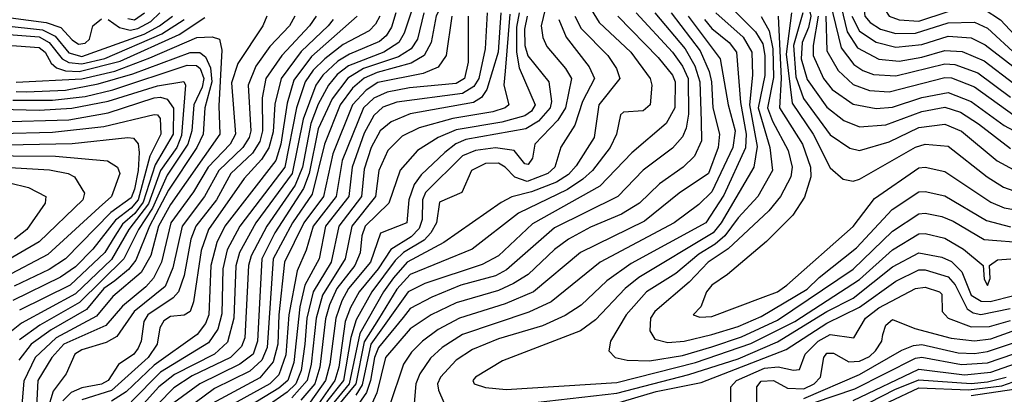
# Model space of a CAD drawing. Extents: x 501367 to 657802, y 482273 to 547541.
# Tile 681 of 714: x 637915 to 640916, y 489543 to 490684. Entities that reach past the tile are written whole.
import ezdxf

# ---------------------------------------------------------------- set-up
doc = ezdxf.new("R2010")
doc.units = 0

msp = doc.modelspace()

# ---------------------------------------------------------------- linework, layer by layer
at = {"layer": '0CON20XD'}
for points in [[(639938.1, 491401.9), (639987.9, 491377.9), (640035, 491340.5), (640232.2, 491145), (640279.4, 491075), (640284.9, 491045), (640271.7, 490975), (640269.7, 490895), (640305, 490784.8), (640326.2, 490695), (640319.5, 490660.5), (640300.2, 490615), (640296.6, 490565), (640315, 490502.2), (640375, 490417.8), (640426.6, 490376.6), (640475, 490357.3), (640555, 490363.9), (640665, 490404.2), (640735, 490417.3), (640782.2, 490402.2), (640837.1, 490367.1), (640935, 490291.8)], [(640458.3, 491098.3), (640455.5, 491055), (640427, 490985), (640428.5, 490935), (640454.4, 490824.4), (640481.6, 490775), (640490.9, 490695), (640507, 490675), (640538.9, 490655), (640585, 490641.6), (640645, 490642.7), (640745, 490674.5), (640825, 490676.6), (640865, 490658), (640955.1, 490575)], [(640442.4, 490962.4), (640446.8, 490925), (640465, 490864.8), (640492.1, 490822.1), (640545.1, 490775), (640551.7, 490715), (640564.9, 490694.9), (640595, 490683.6), (640655, 490679.3), (640745, 490708.7), (640815, 490719.5), (640855, 490715.8), (640903.9, 490683.9), (640975, 490607.5)], [(639031.1, 490921.1), (639187.7, 490845), (639217.8, 490807.8), (639224.7, 490775), (639185, 490695.9), (639169.4, 490615), (639148.3, 490575), (639108.4, 490551.6), (639005, 490522.7), (638965, 490505.4), (638930, 490475), (638892, 490425), (638843.8, 490305), (638807.1, 490152.9), (638746.6, 490065), (638687.9, 489955), (638669.8, 489685), (638653.4, 489646.6), (638617, 489613), (638509.4, 489560.6), (638395, 489476.2)], [(639551.9, 490865), (639504.3, 490665), (639509.9, 490629.9), (639522.2, 490602.2), (639579, 490535), (639597, 490505), (639579, 490415), (639555, 490377.5), (639485.6, 490305), (639478, 490262), (639465, 490243.1), (639455, 490244.7), (639422.1, 490285), (639365, 490293.9), (639304.9, 490285.1), (639265, 490269), (639152.5, 490157.5), (639142.9, 490135), (639142.1, 490075), (639132.6, 490047.4), (639107.9, 490022.1), (639046.1, 489983.9), (639007.8, 489925), (638949.6, 489855), (638923, 489807), (638907.3, 489765), (638888.4, 489625), (638876.1, 489585), (638805, 489483.4)], [(639130.9, 490775), (639087.4, 490642.6), (639070.4, 490615), (639024.9, 490585.1), (638917, 490543), (638883.1, 490516.9), (638856.4, 490485), (638825, 490426.6), (638802.2, 490367.8), (638776.9, 490235), (638755, 490180.3), (638668.1, 490055), (638620.4, 489965), (638612.8, 489935), (638601.4, 489715), (638591.7, 489688.3), (638557.7, 489655), (638441.4, 489598.6), (638385, 489562.3), (638241, 489415)], [(640376.3, 490775), (640418.5, 490598.5), (640457.2, 490547.2), (640485, 490528.9), (640517.5, 490517.5), (640585, 490512.7), (640735, 490549.7), (640765, 490547.7), (640835, 490522.4), (640935, 490447.7)], [(640406.6, 490775), (640437.1, 490647.1), (640468.5, 490598.5), (640533.6, 490563.6), (640595, 490557.7), (640665, 490569.7), (640735, 490590.5), (640787.1, 490587.1), (640855, 490558.7), (640945, 490489.5)], [(640071.9, 490731.9), (640157.5, 490647.5), (640180.1, 490610.1), (640186.5, 490575), (640185.7, 490514.3), (640165.9, 490415), (640201.7, 490295), (640209.7, 490225), (640165.2, 490145), (640105, 490080.5), (640064, 490025), (640035, 490000.4), (639985, 489969.3), (639915, 489910.6), (639825.2, 489855), (639763.7, 489785), (639716.2, 489705), (639711.1, 489675), (639730, 489655), (639766.8, 489646.8), (639835, 489644.9), (639935, 489660.7), (640025, 489687), (640115, 489717.9), (640225, 489768.2), (640455, 489924.1), (640575, 490039.7), (640655, 490092.7), (640675, 490094.5), (640725, 490084.8), (640759.9, 490069.9), (640855, 490014.3), (640983.7, 490003.7)], [(637735, 490680.6), (637985, 490653.5), (638023.6, 490633.6), (638065, 490582.7), (638105, 490571.8), (638295, 490639.9), (638341.8, 490665), (638381, 490695)], [(637765, 490705.7), (637995.7, 490675.7), (638040.7, 490660.7), (638075, 490622.3), (638095, 490609.2), (638115, 490612.9), (638128, 490625), (638137.9, 490665), (638165, 490686.4)], [(638668.8, 490695), (638656.2, 490665), (638579.8, 490550.2), (638561.3, 490491.3), (638573.5, 490335), (638556.3, 490305), (638490.2, 490235), (638445, 490160), (638375.8, 490065), (638347.3, 489945), (638323.1, 489896.9), (638300.1, 489869.9), (638228.5, 489811.5), (638177.6, 489752.4), (638050.1, 489695), (638013.2, 489655), (637971, 489585), (637966.5, 489505)], [(638753.8, 490695), (638737.8, 490665), (638677.9, 490602.1), (638635, 490542.5), (638611.4, 490485), (638619.4, 490345), (638614.2, 490325), (638595.1, 490295), (638521.8, 490225), (638478.4, 490145), (638410.5, 490055), (638382.2, 489927.8), (638359, 489871), (638263.8, 489795), (638211.4, 489718.6), (638179.2, 489700.8), (638105, 489678.6), (638083.4, 489665), (638057.2, 489605), (638017.9, 489552.1), (638000.3, 489495)], [(638818.9, 490695), (638798.3, 490665), (638714.6, 490575.4), (638665.6, 490505), (638654.3, 490445.7), (638655.6, 490345), (638647.4, 490312.6), (638625, 490277.7), (638559, 490215), (638515, 490135.5), (638452.4, 490055), (638437.3, 490015), (638416.7, 489905), (638399.7, 489855), (638383, 489837), (638305.7, 489785), (638293.9, 489765), (638285.9, 489705), (638276.7, 489683.3), (638262.9, 489665), (638216.9, 489633.1), (638185.4, 489585), (638165, 489573.5), (638105, 489562.1), (638072.1, 489547.9), (638047, 489523)], [(638185, 490685.1), (638219.8, 490660.2), (638252.1, 490652.1), (638275, 490656.7), (638315, 490678.5), (638342.4, 490705)], [(638944, 490695), (638805, 490572.1), (638750.6, 490499.4), (638730.2, 490429.8), (638711.1, 490305), (638695.7, 490255), (638540.1, 490055), (638515.7, 490005), (638497.9, 489935), (638491.4, 489785), (638481.9, 489758.1), (638455.9, 489725), (638325, 489631.4), (638240.1, 489549.9), (638195, 489521.9)], [(638245, 490687.6), (638265, 490683.6), (638296.1, 490705)], [(639012.6, 490695), (638999.9, 490670.1), (638980.2, 490649.8), (638901.2, 490608.8), (638845.1, 490565), (638810, 490530), (638785.8, 490495), (638759, 490415), (638723.8, 490235), (638586, 490055), (638547.6, 489982.4), (638534, 489925), (638531.7, 489788.3), (638519, 489741), (638490.9, 489699.1), (638345, 489609.9), (638255, 489519.5)], [(639061.8, 490705), (639048.3, 490661.7), (639031.8, 490635), (639012.3, 490617.7), (638920.8, 490579.2), (638885, 490557.6), (638839.2, 490515), (638818.1, 490485), (638779.1, 490380.9), (638746.2, 490215), (638635.4, 490064.6), (638584.8, 489974.8), (638574, 489934), (638568.1, 489775), (638548.7, 489701.3), (638509.2, 489665), (638387, 489603), (638339.2, 489565)], [(639146.5, 490705), (639127.3, 490625), (639108.8, 490595), (639069.5, 490570.5), (638962.9, 490535), (638915, 490505.5), (638867.6, 490442.4), (638825, 490351.6), (638797.1, 490215), (638780.2, 490169.8), (638692.5, 490035), (638653, 489955), (638640.3, 489705), (638626.5, 489665), (638586, 489634), (638464.2, 489575), (638385, 489516.7)], [(639231.8, 490695), (639214.8, 490575), (639190.2, 490539.8), (639145, 490520), (639007.3, 490492.7), (638971, 490469), (638929.4, 490425), (638869.7, 490275), (638841.2, 490145), (638780.8, 490065), (638722.7, 489945), (638705.1, 489784.9), (638701.8, 489695), (638688.1, 489641.9), (638647.1, 489592.9), (638501.8, 489515)], [(639282, 490695), (639282.1, 490555), (639271.3, 490505), (639245, 490490.1), (639103.1, 490476.9), (639035, 490463.5), (638995, 490444.5), (638963.4, 490415), (638897.7, 490255), (638879.4, 490145), (638809.5, 490055), (638788.1, 489981.9), (638761, 489919), (638735.2, 489785), (638726.8, 489663.2), (638705, 489602.5), (638677.6, 489575), (638528.1, 489491.9)], [(639382.1, 490705), (639373.6, 490585), (639338.5, 490471.5), (639323, 490447), (639298.5, 490431.5), (639105, 490397.2), (639047.3, 490372.7), (639014.3, 490345), (638986.5, 490295), (638965, 490228.2), (638957.1, 490145), (638887.5, 490055), (638864.5, 489945), (638809.4, 489855), (638790.7, 489775), (638784.5, 489695.5), (638773.2, 489615), (638757.4, 489575), (638730.4, 489549.6), (638539, 489415)], [(639339.9, 490705), (639334.2, 490595), (639314.9, 490505), (639299.8, 490480.2), (639265, 490459.1), (639065, 490432.3), (639022.3, 490417.7), (638995, 490392.1), (638965, 490338.3), (638928.3, 490235), (638918, 490145), (638847.5, 490055), (638828.2, 489955), (638784.4, 489875.6), (638768.8, 489808.8), (638750.9, 489639.1), (638732.7, 489585), (638705, 489560.9), (638551.9, 489468.1)], [(639408.9, 490701.1), (639395, 490526.7), (639390.3, 490485), (639406.3, 490425), (639395.3, 490415), (639357, 490403), (639235, 490383.2), (639133.2, 490355), (639081, 490329), (639037.6, 490285), (639009.9, 490225), (638999.2, 490145), (638927.5, 490055), (638907.5, 489955), (638838.2, 489845), (638818.5, 489775), (638803.3, 489635), (638791.6, 489585), (638745, 489531.6)], [(639437.3, 490705), (639429, 490661), (639429.7, 490585), (639437, 490537), (639486.1, 490425), (639474.9, 490405), (639455, 490391.1), (639385, 490371.5), (639245, 490348.9), (639190.5, 490325), (639127.4, 490285), (639074.9, 490225.1), (639040, 490125), (638967.7, 490055), (638958.1, 490025), (638953.4, 489973.5), (638936.9, 489935), (638881.6, 489865), (638859.8, 489815), (638847.5, 489772.5), (638829.6, 489625), (638814.4, 489575), (638772.2, 489525)], [(639462.3, 490695), (639453.8, 490655), (639454.8, 490605), (639463.5, 490573.5), (639527.9, 490495), (639536.4, 490435), (639532.3, 490415), (639496, 490375), (639458.2, 490351.8), (639275, 490319), (639244.3, 490305.7), (639210.7, 490279.3), (639138.7, 490211.3), (639117.6, 490182.4), (639101.5, 490135), (639095.5, 490065), (639015, 490033.8), (638984.1, 489945), (638917.9, 489865), (638897.1, 489827.1), (638878.3, 489775), (638860.8, 489635), (638847.6, 489585), (638801, 489519)], [(639607.5, 490695), (639626.7, 490656.7), (639707.2, 490575), (639733.6, 490535), (639744.4, 490505), (639680.2, 490425), (639666.4, 490325), (639610.8, 490239.2), (639588, 490212), (639551.1, 490188.9), (639475, 490159.1), (639415.6, 490144.4), (639382.7, 490127.3), (639207.8, 490005), (639095.7, 489945), (639055, 489897.2), (639024.4, 489855), (638952.4, 489727.6), (638919.1, 489575), (638863.1, 489506.9)], [(639656.4, 490715), (639681.7, 490675), (639777.8, 490585), (639836.5, 490505), (639841.6, 490485), (639836.4, 490425), (639815, 490406.6), (639755, 490401.9), (639746.1, 490393.9), (639734.5, 490335), (639714.9, 490295.1), (639661, 490225), (639631.8, 490198.2), (639585, 490166.7), (639435.8, 490094.2), (639294.1, 489985), (639105, 489907.7), (639065, 489863.1), (639008.9, 489771.1), (638965, 489702.1), (638940.2, 489575), (638882, 489505)], [(639793.6, 490705), (639904.9, 490584.9), (639935, 490542.7), (639952.3, 490505), (639953.5, 490396.5), (639946.3, 490353.7), (639935, 490327.6), (639905, 490292.7), (639815, 490226), (639738.3, 490145), (639545, 490050.1), (639398.5, 489921.5), (639365, 489904.1), (639260, 489875), (639171.4, 489838.6), (639105, 489803.7), (639083.5, 489776.5), (639008.5, 489685), (638996.3, 489655), (638984.6, 489585), (638971.8, 489548.1), (638905, 489452)], [(639738.2, 490695), (639861.2, 490568.8), (639904.6, 490515), (639913.1, 490495), (639911.7, 490415), (639885, 490367.4), (639781.3, 490278.7), (639682.9, 490177.1), (639477.8, 490062.2), (639375, 489964.2), (639325, 489938), (639150.1, 489879.9), (639099.7, 489855), (638985, 489695.1), (638958.9, 489571.1), (638940.1, 489539.9)], [(639850.4, 490705), (639943.4, 490595), (639973, 490543), (639988.2, 490495), (639992.4, 490375), (639992.7, 490315), (639971.8, 490268.2), (639936.9, 490235), (639865, 490183.5), (639803.9, 490125), (639748.9, 490091.1), (639655, 490051.4), (639587.8, 490015), (639545, 489983.7), (639465, 489907.8), (639420.2, 489879.8), (639375, 489859.2), (639245, 489820.9), (639169.7, 489785), (639105, 489742.1), (639030.3, 489655), (639003.3, 489546.7), (638943.5, 489415)], [(639900.7, 490705), (639988.8, 490588.8), (640016, 490526), (640024, 490495), (640027.3, 490415), (640048.2, 490335), (640043.5, 490295), (640014.5, 490215), (639925, 490155.9), (639819.8, 490070.2), (639624.7, 489975), (639480.8, 489855), (639395, 489818), (639255.3, 489774.7), (639190.3, 489739.7), (639142.7, 489705), (639109.3, 489670.7), (639085.5, 489634.4), (639041.6, 489505)], [(639952.3, 490695), (640050.3, 490565), (640074.6, 490425), (640096.2, 490345), (640089.1, 490295), (640025, 490159.7), (639985, 490121.2), (639910.3, 490065), (639684.3, 489945.7), (639535.5, 489824.5), (639466.9, 489793.1), (639265, 489724.6), (639203.3, 489685), (639167.3, 489652.7), (639134.9, 489605.1), (639122.3, 489575), (639117.8, 489515)], [(640037.1, 490705), (640120.3, 490630.3), (640146, 490585), (640148.4, 490515), (640139.7, 490425), (640162.6, 490297.4), (640152.6, 490235), (640053.1, 490065), (640028.6, 490035), (639801.7, 489898.3), (639760.7, 489865), (639670.3, 489769.7), (639624.4, 489735.6), (639386.7, 489645), (639304.5, 489595), (639296.5, 489585), (639300, 489575), (639335, 489563), (639397.4, 489557.4), (639735, 489578.9), (639975, 489639.4), (640143, 489697), (640277.1, 489765), (640475, 489892.6), (640575, 489983.2), (640655, 490031.1), (640675, 490032.1), (640735, 490018), (640791.1, 489985), (640851.5, 489935), (640855, 489893.3), (640865, 489874.5), (640872.9, 489895), (640870.6, 489935), (640895, 489951.9), (640935.4, 489955.4)], [(640226.9, 490695), (640235.4, 490504.6), (640230.8, 490415), (640301.4, 490305), (640325.4, 490235), (640326.6, 490205), (640307.2, 490142.8), (640271.4, 490088.6), (640191.4, 490008.6), (640072.2, 489907.8), (640024.1, 489875), (640007.9, 489855), (639990.9, 489809.1), (639967.5, 489785), (639987.6, 489777.6), (640025, 489779.8), (640181.3, 489838.7), (640224.7, 489855), (640252.9, 489875), (640455, 490053.8), (640520.3, 490139.7), (640655, 490232.8), (640675, 490234.8), (640735, 490221.6), (640875, 490128.5), (640915, 490110.7), (640945, 490105.4)], [(640267.6, 490705), (640251.4, 490578.6), (640269.2, 490429.2), (640333, 490335), (640385, 490232.3), (640425, 490198.2), (640455, 490192.1), (640475, 490198), (640645, 490296.1), (640674.8, 490304.8), (640745, 490299), (640863.3, 490205), (640913.6, 490173.6), (640945, 490162.7)], [(640302, 490705), (640273.7, 490605), (640280.2, 490510.2), (640304.4, 490444.4), (640385, 490333.5), (640445, 490292.6), (640475, 490285.6), (640565, 490312.1), (640655, 490355.3), (640735, 490365.4), (640785, 490344.8), (640894.3, 490254.3), (640945, 490226.7)], [(640349.1, 490695), (640333.5, 490605), (640333.8, 490575), (640364.6, 490505), (640391.8, 490471.8), (640455, 490426.4), (640525, 490413), (640575, 490417.5), (640665, 490447.1), (640745, 490462.6), (640815.2, 490435), (640915, 490361.5), (640958.7, 490338.7)], [(640372.1, 490695), (640375, 490588.9), (640409.4, 490529.4), (640455, 490486.1), (640505, 490467.8), (640565, 490463.9), (640735, 490508.1), (640755, 490506.6), (640825, 490479.1), (640945, 490393.6)], [(640450.9, 490695), (640475, 490649.1), (640525, 490615.1), (640585, 490599.9), (640665, 490608.7), (640745, 490634), (640815, 490628.5), (640857.4, 490607.4), (640981.8, 490511.8)], [(637725, 490617.5), (637975, 490599.2), (637993, 490585), (638011.7, 490551.7), (638027.8, 490537.8), (638055, 490527.8), (638096.2, 490526.2), (638222.1, 490557.9), (638401, 490639), (638479.5, 490690.5)], [(637735, 490649.8), (637975, 490631.7), (638004.9, 490615), (638045, 490565.1), (638065, 490553.6), (638105, 490549.3), (638175, 490565.3), (638349, 490641), (638416.8, 490685)], [(638870.4, 490685), (638855.1, 490665), (638772.9, 490587.1), (638712.1, 490505), (638693.2, 490426.8), (638687.4, 490342.6), (638675, 490293.3), (638652, 490258), (638599.7, 490200.3), (638490.5, 490045), (638468.7, 489981.3), (638445.4, 489824.6), (638434.8, 489795.2), (638416.3, 489783.7), (638375, 489779.7), (638355, 489766.7), (638342.5, 489745), (638334.1, 489695), (638306.8, 489655), (638195, 489554), (638105, 489526.2)], [(639558.4, 490685), (639580.4, 490630.4), (639650.6, 490540.6), (639667, 490505), (639630.9, 490435), (639607.2, 490362.8), (639564.8, 490295.2), (639545.9, 490235), (639524.8, 490215), (639461.4, 490191.4), (639424.2, 490204.2), (639395, 490235.2), (639375, 490247.1), (639335, 490245.9), (639292.2, 490225), (639262.8, 490157.2), (639195, 490127.8), (639185.2, 490065), (639168.4, 490035), (639147.7, 490012.3), (639085.5, 489974.5), (639059.9, 489950.1), (638988.5, 489855), (638940.7, 489769.3), (638924.3, 489715.7), (638902.4, 489585), (638850.6, 489519.4)], [(640002, 490685), (640025, 490657.4), (640077.2, 490615), (640099.7, 490585), (640112.2, 490432.2), (640129.3, 490335), (640126.9, 490293.1), (640060.7, 490149.3), (640006.6, 490065), (639778.6, 489941.4), (639705, 489887.9), (639626, 489814), (639577.5, 489782.5), (639508.3, 489751.7), (639375, 489711.5), (639295, 489678.7), (639245, 489646.3), (639197.3, 489595), (639188.5, 489575), (639191.9, 489555), (639208.2, 489518.2)], [(640175, 490693.5), (640199.8, 490650.2), (640210, 490595), (640212.4, 490507.6), (640194.6, 490415), (640209, 490375), (640256.8, 490285), (640269.6, 490235), (640265.8, 490205), (640234.2, 490145.8), (640198, 490102), (640074.5, 489985.5), (640013.9, 489945), (639955.6, 489884.4), (639851, 489795), (639837.7, 489775), (639835.9, 489735.9), (639851, 489711), (639890.7, 489700.7), (639940, 489705), (640025, 489725.3), (640105, 489749.5), (640175, 489780.2), (640315, 489862.6), (640351.4, 489898.6), (640465, 489988.8), (640574.1, 490105.9), (640655, 490159.2), (640675, 490160.6), (640735, 490147.7), (640862, 490072), (640935, 490052.6)], [(637905, 490493.3), (638105, 490504.1), (638205, 490527.4), (638311.9, 490568.1), (638455, 490629.4), (638501.9, 490631.9), (638524.7, 490624.7), (638531.4, 490591.4), (638522, 490422), (638525.6, 490335), (638375, 490121.3), (638338.7, 490055), (638314.8, 489965.2), (638286, 489914), (638198.8, 489841.1), (638149.1, 489780.9), (638026.7, 489715), (637962.4, 489655), (637927.6, 489582.4), (637913.3, 489403.3)], [(637905, 490464.9), (637935.7, 490464.3), (638055, 490469.8), (638155, 490488.8), (638260.5, 490519.5), (638435, 490584.2), (638464.5, 490584.5), (638481.2, 490571.2), (638497.1, 490537.1), (638501.1, 490495), (638479.5, 490415), (638474.8, 490334.8), (638455.7, 490295), (638368.8, 490165), (638311, 490055), (638268.9, 489951.1), (638247.1, 489922.9), (638205, 489888.9), (638171.5, 489865), (638118.6, 489801.4), (638010.9, 489739.1), (637950.7, 489695), (637913, 489647)], [(637895, 490438.8), (638015, 490439.2), (638115, 490450.3), (638199.4, 490470.6), (638425.9, 490545.9), (638454.2, 490544.2), (638465.2, 490535.2), (638476.6, 490505), (638471.7, 490478.3), (638445.6, 490424.4), (638440.3, 490345), (638428.2, 490305), (638365, 490210.5), (638320.1, 490109.9), (638277.5, 490045), (638233.1, 489955), (638097.4, 489822.6), (637976.6, 489753.4), (637915, 489709)], [(637815, 490412.7), (637975, 490408.3), (638074.5, 490414.5), (638185, 490435.4), (638335, 490482.5), (638415.6, 490495.6), (638420.4, 490485), (638409, 490331), (638394.1, 490295), (638345, 490224.4), (638307.5, 490122.5), (638247.7, 490045), (638195, 489953.6), (638085, 489849), (637920.7, 489759.3), (637890.4, 489735)], [(637635, 490366.7), (638065, 490379.1), (638185, 490400.7), (638325, 490445.8), (638345, 490447.8), (638365, 490441.8), (638384.4, 490414.4), (638383.2, 490335), (638328.4, 490241.6), (638291.7, 490128.3), (638266, 490094), (638228.9, 490061.1), (638205, 490024.3), (638174.5, 489975), (638068.9, 489875), (637915, 489798.8)], [(637695, 490333.7), (638015, 490341.4), (638171.4, 490358.6), (638325, 490394.7), (638335, 490394.6), (638343.1, 490383.1), (638346, 490335), (638312, 490268), (638276.4, 490135), (638255, 490110.1), (638206.9, 490073.1), (638138.7, 489985), (638085, 489930.9), (638040.1, 489899.9), (637895, 489828.4)], [(637635, 490302.7), (637926.3, 490303.7), (638075, 490306.5), (638245, 490325.2), (638262.7, 490322.7), (638276, 490306), (638279.2, 490279.2), (638276.5, 490225), (638265, 490167.6), (638255, 490140.8), (638193.2, 490096.8), (638055, 489955.1), (638005, 489923.1), (637898.2, 489871.8)], [(637635, 490271.1), (638025, 490268.5), (638183.5, 490253.5), (638213.9, 490235), (638220.8, 490215), (638195.5, 490145), (638157.7, 490112.3), (638001.1, 489968.9), (637870.3, 489899.7)], [(637815, 490237.5), (638006.2, 490226.2), (638062.9, 490215), (638082.5, 490205), (638112.8, 490155), (638108, 490135), (637975, 490007.1), (637825, 489921.2)], [(637825, 490201), (637942.4, 490172.4), (637995.3, 490145), (637992.9, 490125), (637937.2, 490045), (637899.5, 490015)], [(640815, 489539), (640945, 489558.3), (641024.9, 489585.1), (641221.9, 489678.1), (641295, 489706), (641566.8, 489756.8), (641741.1, 489828.9), (641845, 489884.2), (641940, 489945), (642025, 489978.5), (642225, 490013), (642650.7, 490000.7), (642683.3, 489985), (642687.9, 489945), (642633.4, 489865), (642516.6, 489773.4), (642345, 489688.1), (642295, 489654.9), (642209.3, 489575), (642166, 489495)], [(639415, 489509.1), (639735, 489546), (639955, 489602.9), (640105, 489650.9), (640225, 489702.4), (640375, 489795.3), (640455, 489835.7), (640575, 489930.6), (640655, 489973.5), (640725, 489961), (640755, 489947.2), (640786, 489916), (640815, 489844.9), (640845, 489826.5), (640873.1, 489825), (640945, 489844.2)], [(639725, 489512.6), (639855, 489551.7), (639991.7, 489578.3), (640250.8, 489679.2), (640375, 489759.5), (640475, 489808.2), (640585, 489887.1), (640655, 489921.4), (640675, 489921.4), (640745, 489901), (640765.9, 489875.9), (640803.1, 489803.1), (640821, 489791), (640844.2, 489785.9), (640934.1, 489804.1)], [(640082, 489515), (640082, 489565), (640099.4, 489585), (640185, 489622.3), (640226.3, 489626.3), (640273.4, 489616.6), (640291.3, 489618.7), (640308.7, 489665), (640348.9, 489705), (640385.1, 489725.1), (640457.5, 489715), (640492.8, 489775), (640533.4, 489806.6), (640645.4, 489865), (640675, 489869.2), (640718.6, 489855), (640725, 489847.5), (640726.5, 489795), (640745.3, 489775), (640815, 489748.2), (640870.9, 489749.1), (640935, 489767.4)], [(640161.6, 489515), (640161.6, 489565), (640175, 489582.8), (640212.9, 489585), (640255, 489561.4), (640305, 489559.7), (640336.1, 489575), (640355.5, 489595), (640366, 489655), (640375, 489668.1), (640395, 489668), (640441.7, 489641.7), (640475, 489643.9), (640505, 489657.8), (640523.2, 489675), (640543, 489705), (640545.6, 489724.4), (640555, 489753.6), (640575, 489770.8), (640642.9, 489742.9), (640753.7, 489713.7), (640825, 489705.3), (640875, 489712.1), (641005, 489758.4)], [(640305, 489530), (640475, 489602.7), (640603.2, 489676.8), (640638.7, 489691.3), (640665, 489694.1), (640775, 489668.8), (640825, 489666.9), (640865, 489672.8), (641005, 489720.3)], [(640154.4, 489455.6), (640460.7, 489559.3), (640645, 489652.3), (640665, 489655.6), (640785, 489633.3), (640865, 489638.7), (641025, 489693.8)], [(640455, 489524.1), (640655, 489619.3), (640795, 489601.7), (640875, 489609.8), (641025, 489663.2)], [(640465, 489497.3), (640582.2, 489557.8), (640655, 489587.2), (640815, 489575.7), (640865, 489580.2), (640921.9, 489595)], [(640475, 489477.1), (640655, 489562.4), (640806.7, 489556.7), (640908.8, 489568.8), (641011.8, 489605)], [(638339.2, 489565), (638265, 489483.5)]]:
    msp.add_lwpolyline(points, dxfattribs=at)

doc.saveas('drawing.dxf')
